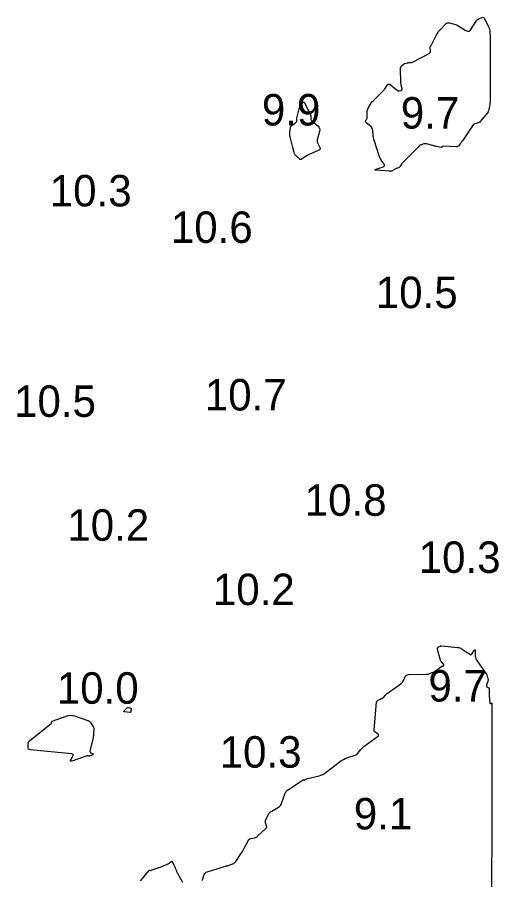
# Model space of a CAD drawing. Extents: x 1023796 to 1112670, y 656573 to 837340.
# Drawn here: x 1101646.4 to 1101722.9, y 688778.6 to 688915.8 of the extents above; entities that cross this region are included whole.
import ezdxf

# ---------------------------------------------------------------- set-up
doc = ezdxf.new("R2010")
doc.units = 0
doc.layers.add('V-CHAN-CONT-10FT', color=7, linetype='Continuous')
doc.layers.add('V-TOPO-SOUN', color=7, linetype='Continuous')

msp = doc.modelspace()

# ---------------------------------------------------------------- linework, layer by layer
at = {"layer": 'V-CHAN-CONT-10FT'}
for points in [[(1101708.62, 688908.56), (1101708.69, 688908.56), (1101708.75, 688908.56), (1101709, 688908.56), (1101709.06, 688908.57), (1101709.12, 688908.58), (1101709.18, 688908.6), (1101709.23, 688908.62), (1101711.87, 688909.99), (1101711.96, 688910.05), (1101712.03, 688910.13), (1101712.07, 688910.23), (1101712.08, 688910.34), (1101712.06, 688910.99), (1101712.06, 688911.03), (1101712.07, 688911.07), (1101712.08, 688911.1), (1101712.1, 688911.13), (1101712.19, 688911.25), (1101712.22, 688911.28), (1101712.24, 688911.31), (1101712.26, 688911.34), (1101712.27, 688911.37), (1101713.06, 688912.96), (1101713.19, 688913.19), (1101713.33, 688913.41), (1101713.49, 688913.62), (1101713.66, 688913.81), (1101714.48, 688914.67), (1101714.62, 688914.79), (1101714.78, 688914.86), (1101714.94, 688914.88), (1101715.13, 688914.86), (1101715.88, 688914.66), (1101716.06, 688914.6), (1101716.24, 688914.53), (1101716.42, 688914.45), (1101716.59, 688914.35), (1101717.73, 688913.63), (1101717.96, 688913.53), (1101718.17, 688913.52), (1101718.36, 688913.62), (1101718.53, 688913.81), (1101719.36, 688915.14), (1101719.44, 688915.25), (1101719.53, 688915.34), (1101719.64, 688915.42), (1101719.76, 688915.49), (1101720.28, 688915.72), (1101720.4, 688915.75), (1101720.5, 688915.74), (1101720.59, 688915.68), (1101720.66, 688915.58), (1101721.32, 688914.22), (1101721.4, 688914.04), (1101721.46, 688913.84), (1101721.5, 688913.64), (1101721.52, 688913.44), (1101721.56, 688912.62), (1101721.57, 688912.41), (1101721.58, 688912.2), (1101721.59, 688912), (1101721.59, 688911.79), (1101721.58, 688907.26), (1101721.58, 688906.83), (1101721.59, 688906.39), (1101721.59, 688905.95), (1101721.59, 688905.52), (1101721.6, 688902.97), (1101721.6, 688902.94), (1101721.6, 688902.9), (1101721.6, 688902.87), (1101721.6, 688902.83), (1101721.58, 688902.68), (1101721.58, 688902.65), (1101721.58, 688902.62), (1101721.58, 688902.59), (1101721.58, 688902.56), (1101721.58, 688902.43), (1101721.57, 688902.4), (1101721.57, 688902.37), (1101721.57, 688902.34), (1101721.57, 688902.3), (1101721.43, 688901.25), (1101721.39, 688901.07), (1101721.33, 688900.9), (1101721.25, 688900.74), (1101721.14, 688900.58), (1101720.01, 688899.17), (1101719.97, 688899.13), (1101719.94, 688899.1), (1101719.9, 688899.07), (1101719.86, 688899.05), (1101719.68, 688898.97), (1101719.64, 688898.95), (1101719.59, 688898.93), (1101719.54, 688898.92), (1101719.5, 688898.9), (1101719.12, 688898.8), (1101719.05, 688898.78), (1101718.98, 688898.74), (1101718.92, 688898.69), (1101718.87, 688898.63), (1101717.16, 688896.13), (1101717.09, 688896.03), (1101717.02, 688895.93), (1101716.95, 688895.83), (1101716.88, 688895.73), (1101716.59, 688895.33), (1101716.51, 688895.25), (1101716.41, 688895.19), (1101716.31, 688895.15), (1101716.19, 688895.14), (1101714.1, 688895.25), (1101714.07, 688895.24), (1101714.04, 688895.24), (1101714.02, 688895.22), (1101713.99, 688895.2), (1101713.9, 688895.11), (1101713.88, 688895.09), (1101713.85, 688895.08), (1101713.82, 688895.07), (1101713.79, 688895.07), (1101713.02, 688895.21), (1101712.88, 688895.24), (1101712.74, 688895.27), (1101712.6, 688895.3), (1101712.46, 688895.34), (1101711.45, 688895.62), (1101711.34, 688895.64), (1101711.24, 688895.65), (1101711.14, 688895.64), (1101711.03, 688895.62), (1101710.59, 688895.48), (1101710.5, 688895.45), (1101710.43, 688895.41), (1101710.35, 688895.36), (1101710.29, 688895.29), (1101710.04, 688895.02), (1101709.98, 688894.95), (1101709.92, 688894.89), (1101709.85, 688894.82), (1101709.79, 688894.75), (1101707.74, 688892.7), (1101707.67, 688892.63), (1101707.61, 688892.55), (1101707.55, 688892.48), (1101707.5, 688892.4), (1101707.29, 688892.07), (1101707.23, 688891.99), (1101707.16, 688891.93), (1101707.09, 688891.87), (1101707, 688891.83), (1101706.55, 688891.64), (1101706.47, 688891.6), (1101706.4, 688891.57), (1101706.33, 688891.53), (1101706.25, 688891.49), (1101705.88, 688891.28), (1101705.85, 688891.27), (1101705.82, 688891.26), (1101705.78, 688891.26), (1101705.75, 688891.26), (1101705.62, 688891.29), (1101705.59, 688891.3), (1101705.55, 688891.3), (1101705.52, 688891.31), (1101705.49, 688891.31), (1101703.49, 688891.44), (1101703.3, 688891.46), (1101703.23, 688891.5), (1101703.29, 688891.55), (1101703.47, 688891.62), (1101704.55, 688891.95), (1101704.7, 688892.02), (1101704.78, 688892.11), (1101704.78, 688892.24), (1101704.71, 688892.39), (1101704.28, 688893.04), (1101704.18, 688893.2), (1101704.09, 688893.37), (1101704.01, 688893.55), (1101703.94, 688893.73), (1101703.14, 688896.2), (1101703.08, 688896.39), (1101703.04, 688896.58), (1101703.01, 688896.77), (1101702.99, 688896.97), (1101702.93, 688897.77), (1101702.9, 688897.96), (1101702.84, 688898.12), (1101702.74, 688898.26), (1101702.61, 688898.39), (1101701.87, 688898.98), (1101701.8, 688899.05), (1101701.77, 688899.12), (1101701.77, 688899.19), (1101701.8, 688899.28), (1101701.97, 688899.63), (1101702.01, 688899.72), (1101702.03, 688899.82), (1101702.05, 688899.91), (1101702.05, 688900.01), (1101702.04, 688900.72), (1101702.04, 688900.86), (1101702.07, 688901.01), (1101702.12, 688901.15), (1101702.18, 688901.28), (1101702.55, 688901.93), (1101702.64, 688902.08), (1101702.74, 688902.22), (1101702.85, 688902.36), (1101702.97, 688902.48), (1101704.62, 688904.1), (1101704.64, 688904.12), (1101704.66, 688904.15), (1101704.69, 688904.18), (1101704.71, 688904.2), (1101704.79, 688904.31), (1101704.81, 688904.34), (1101704.83, 688904.37), (1101704.85, 688904.4), (1101704.87, 688904.43), (1101705.28, 688905.03), (1101705.36, 688905.12), (1101705.44, 688905.16), (1101705.54, 688905.14), (1101705.64, 688905.09), (1101706.65, 688904.28), (1101706.68, 688904.26), (1101706.71, 688904.24), (1101706.74, 688904.21), (1101706.77, 688904.19), (1101706.9, 688904.09), (1101706.93, 688904.07), (1101706.97, 688904.06), (1101707.01, 688904.05), (1101707.04, 688904.05), (1101707.47, 688904.11), (1101707.5, 688904.12), (1101707.53, 688904.14), (1101707.55, 688904.17), (1101707.56, 688904.21), (1101707.57, 688904.38), (1101707.57, 688904.43), (1101707.57, 688904.47), (1101707.56, 688904.51), (1101707.55, 688904.56), (1101707.43, 688904.98), (1101707.41, 688905.06), (1101707.39, 688905.15), (1101707.38, 688905.23), (1101707.38, 688905.32), (1101707.32, 688907.68), (1101707.32, 688907.74), (1101707.33, 688907.79), (1101707.36, 688907.84), (1101707.4, 688907.89), (1101707.59, 688908.08), (1101707.62, 688908.11), (1101707.65, 688908.14), (1101707.68, 688908.17), (1101707.71, 688908.2), (1101707.84, 688908.31), (1101707.88, 688908.34), (1101707.91, 688908.36), (1101707.95, 688908.38), (1101707.99, 688908.39), (1101708.5, 688908.53), (1101708.56, 688908.55)], [(1101693.06, 688900.2), (1101693.08, 688900.11), (1101693.08, 688900.01), (1101693.08, 688899.61), (1101693.09, 688899.52), (1101693.12, 688899.43), (1101693.17, 688899.36), (1101693.23, 688899.29), (1101694.22, 688898.42), (1101694.38, 688898.25), (1101694.47, 688898.05), (1101694.5, 688897.84), (1101694.47, 688897.61), (1101694.11, 688896.29), (1101694.09, 688896.13), (1101694.09, 688895.97), (1101694.12, 688895.81), (1101694.18, 688895.66), (1101694.5, 688895.05), (1101694.55, 688894.91), (1101694.54, 688894.79), (1101694.47, 688894.69), (1101694.35, 688894.61), (1101692.81, 688893.93), (1101692.73, 688893.89), (1101692.67, 688893.86), (1101692.6, 688893.82), (1101692.53, 688893.78), (1101692.26, 688893.62), (1101692.2, 688893.58), (1101692.13, 688893.54), (1101692.06, 688893.5), (1101692, 688893.45), (1101691.62, 688893.2), (1101691.53, 688893.15), (1101691.45, 688893.14), (1101691.37, 688893.16), (1101691.29, 688893.22), (1101690.74, 688893.71), (1101690.65, 688893.79), (1101690.58, 688893.89), (1101690.52, 688893.99), (1101690.48, 688894.11), (1101690.35, 688894.59), (1101690.32, 688894.71), (1101690.29, 688894.83), (1101690.25, 688894.95), (1101690.22, 688895.07), (1101689.78, 688896.75), (1101689.75, 688896.92), (1101689.73, 688897.09), (1101689.73, 688897.26), (1101689.74, 688897.43), (1101689.84, 688898.25), (1101689.86, 688898.35), (1101689.9, 688898.43), (1101689.96, 688898.51), (1101690.04, 688898.57), (1101690.47, 688898.86), (1101690.51, 688898.89), (1101690.55, 688898.92), (1101690.58, 688898.94), (1101690.62, 688898.97), (1101690.76, 688899.08), (1101690.79, 688899.11), (1101690.81, 688899.15), (1101690.83, 688899.19), (1101690.83, 688899.23), (1101690.83, 688899.48), (1101690.83, 688899.54), (1101690.84, 688899.6), (1101690.85, 688899.66), (1101690.86, 688899.71), (1101691.23, 688901.21), (1101691.27, 688901.34), (1101691.32, 688901.47), (1101691.38, 688901.59), (1101691.46, 688901.71), (1101691.78, 688902.17), (1101691.86, 688902.25), (1101691.94, 688902.28), (1101692.01, 688902.24), (1101692.07, 688902.15), (1101692.99, 688900.38), (1101693.03, 688900.29)], [(1101664.51, 688805.92), (1101664.52, 688805.9), (1101664.52, 688805.87), (1101664.51, 688805.74), (1101664.51, 688805.71), (1101664.51, 688805.68), (1101664.51, 688805.65), (1101664.5, 688805.62), (1101664.45, 688805.32), (1101664.44, 688805.27), (1101664.41, 688805.24), (1101664.37, 688805.22), (1101664.31, 688805.22), (1101663.49, 688805.31), (1101663.39, 688805.33), (1101663.35, 688805.37), (1101663.36, 688805.43), (1101663.42, 688805.51), (1101663.89, 688805.97), (1101663.92, 688806), (1101663.96, 688806.01), (1101664, 688806.02), (1101664.04, 688806.02), (1101664.25, 688805.99), (1101664.27, 688805.99), (1101664.3, 688805.98), (1101664.33, 688805.97), (1101664.36, 688805.97), (1101664.47, 688805.94), (1101664.49, 688805.93)], [(1101658.52, 688801.57), (1101658.5, 688801.41), (1101658.47, 688801.25), (1101657.98, 688799.09), (1101657.97, 688799.01), (1101657.99, 688798.94), (1101658.03, 688798.88), (1101658.1, 688798.83), (1101658.44, 688798.67), (1101658.5, 688798.63), (1101658.52, 688798.59), (1101658.5, 688798.55), (1101658.44, 688798.52), (1101657.96, 688798.32), (1101657.93, 688798.31), (1101657.89, 688798.31), (1101657.86, 688798.31), (1101657.82, 688798.31), (1101657.69, 688798.35), (1101657.65, 688798.36), (1101657.62, 688798.36), (1101657.58, 688798.36), (1101657.55, 688798.35), (1101655.08, 688797.51), (1101654.95, 688797.48), (1101654.88, 688797.5), (1101654.87, 688797.58), (1101654.93, 688797.7), (1101655.27, 688798.31), (1101655.33, 688798.44), (1101655.32, 688798.54), (1101655.24, 688798.61), (1101655.1, 688798.64), (1101648.46, 688799.3), (1101648.33, 688799.33), (1101648.23, 688799.4), (1101648.18, 688799.5), (1101648.16, 688799.63), (1101648.15, 688800.23), (1101648.17, 688800.37), (1101648.21, 688800.5), (1101648.28, 688800.62), (1101648.38, 688800.72), (1101651.84, 688803.52), (1101651.86, 688803.54), (1101651.87, 688803.57), (1101651.88, 688803.59), (1101651.89, 688803.62), (1101651.89, 688803.75), (1101651.9, 688803.78), (1101651.91, 688803.8), (1101651.93, 688803.82), (1101651.96, 688803.83), (1101654.18, 688804.65), (1101654.51, 688804.75), (1101654.85, 688804.78), (1101655.18, 688804.76), (1101655.52, 688804.67), (1101657.49, 688803.99), (1101657.51, 688803.99), (1101657.54, 688803.98), (1101657.57, 688803.97), (1101657.6, 688803.96), (1101657.72, 688803.94), (1101657.75, 688803.93), (1101657.77, 688803.92), (1101657.8, 688803.91), (1101657.82, 688803.89), (1101657.96, 688803.75), (1101657.99, 688803.72), (1101658.02, 688803.69), (1101658.04, 688803.65), (1101658.07, 688803.62), (1101658.45, 688803.06), (1101658.52, 688802.95), (1101658.56, 688802.83), (1101658.58, 688802.71), (1101658.59, 688802.59), (1101658.55, 688801.89), (1101658.54, 688801.73)]]:
    msp.add_lwpolyline(points, close=True, dxfattribs=at)
for points in [[(1101675.78, 688778.52), (1101675.85, 688778.65), (1101675.91, 688778.8), (1101676.15, 688779.46), (1101676.22, 688779.61), (1101676.32, 688779.73), (1101676.44, 688779.82), (1101676.59, 688779.88), (1101679.52, 688780.78), (1101679.66, 688780.83), (1101679.81, 688780.87), (1101679.96, 688780.92), (1101680.1, 688780.97), (1101680.69, 688781.17), (1101680.83, 688781.23), (1101680.95, 688781.31), (1101681.06, 688781.41), (1101681.15, 688781.53), (1101681.96, 688782.74), (1101682.11, 688782.97), (1101682.25, 688783.2), (1101682.38, 688783.43), (1101682.51, 688783.67), (1101683.11, 688784.84), (1101683.19, 688784.96), (1101683.29, 688785.06), (1101683.41, 688785.13), (1101683.54, 688785.18), (1101684.13, 688785.32), (1101684.28, 688785.37), (1101684.41, 688785.43), (1101684.53, 688785.51), (1101684.65, 688785.6), (1101685.95, 688786.81), (1101686.03, 688786.9), (1101686.07, 688786.99), (1101686.07, 688787.09), (1101686.05, 688787.21), (1101685.88, 688787.67), (1101685.85, 688787.78), (1101685.84, 688787.89), (1101685.86, 688788), (1101685.9, 688788.12), (1101686.33, 688788.99), (1101686.43, 688789.17), (1101686.55, 688789.32), (1101686.69, 688789.45), (1101686.86, 688789.56), (1101687.92, 688790.17), (1101688.09, 688790.29), (1101688.24, 688790.43), (1101688.35, 688790.59), (1101688.43, 688790.78), (1101688.78, 688791.82), (1101688.81, 688791.91), (1101688.84, 688792), (1101688.87, 688792.09), (1101688.91, 688792.18), (1101689.06, 688792.53), (1101689.1, 688792.61), (1101689.15, 688792.69), (1101689.21, 688792.75), (1101689.29, 688792.81), (1101689.77, 688793.13), (1101689.87, 688793.2), (1101689.98, 688793.27), (1101690.09, 688793.34), (1101690.19, 688793.41), (1101691.87, 688794.5), (1101691.88, 688794.51), (1101691.9, 688794.51), (1101691.91, 688794.51), (1101691.92, 688794.5), (1101691.98, 688794.47), (1101692, 688794.47), (1101692.01, 688794.47), (1101692.02, 688794.47), (1101692.04, 688794.48), (1101692.17, 688794.56), (1101692.2, 688794.58), (1101692.23, 688794.59), (1101692.26, 688794.61), (1101692.29, 688794.62), (1101692.42, 688794.67), (1101692.46, 688794.68), (1101692.49, 688794.69), (1101692.52, 688794.7), (1101692.56, 688794.71), (1101694.38, 688795.18), (1101694.69, 688795.27), (1101694.98, 688795.39), (1101695.26, 688795.55), (1101695.52, 688795.73), (1101697.78, 688797.47), (1101698.02, 688797.64), (1101698.26, 688797.78), (1101698.52, 688797.9), (1101698.78, 688798), (1101700.1, 688798.43), (1101700.25, 688798.49), (1101700.39, 688798.58), (1101700.51, 688798.68), (1101700.62, 688798.8), (1101701.04, 688799.33), (1101701.15, 688799.46), (1101701.26, 688799.58), (1101701.38, 688799.7), (1101701.52, 688799.8), (1101703.81, 688801.51), (1101703.83, 688801.54), (1101703.84, 688801.56), (1101703.85, 688801.59), (1101703.84, 688801.62), (1101703.81, 688801.74), (1101703.79, 688801.77), (1101703.78, 688801.8), (1101703.76, 688801.82), (1101703.73, 688801.84), (1101703.28, 688802.12), (1101703.21, 688802.17), (1101703.16, 688802.24), (1101703.14, 688802.32), (1101703.13, 688802.42), (1101703.54, 688806.92), (1101703.56, 688807), (1101703.6, 688807.07), (1101703.65, 688807.13), (1101703.72, 688807.18), (1101704.13, 688807.37), (1101704.18, 688807.39), (1101704.22, 688807.41), (1101704.27, 688807.43), (1101704.31, 688807.45), (1101704.49, 688807.52), (1101704.54, 688807.53), (1101704.58, 688807.56), (1101704.61, 688807.59), (1101704.64, 688807.63), (1101704.93, 688807.99), (1101704.99, 688808.06), (1101705.05, 688808.13), (1101705.12, 688808.19), (1101705.19, 688808.25), (1101707.37, 688809.8), (1101707.5, 688809.91), (1101707.62, 688810.03), (1101707.71, 688810.16), (1101707.8, 688810.31), (1101708.09, 688810.94), (1101708.18, 688811.07), (1101708.29, 688811.17), (1101708.42, 688811.23), (1101708.58, 688811.26), (1101711.41, 688811.3), (1101711.52, 688811.31), (1101711.63, 688811.32), (1101711.74, 688811.34), (1101711.85, 688811.37), (1101712.38, 688811.56), (1101712.43, 688811.58), (1101712.47, 688811.6), (1101712.52, 688811.62), (1101712.56, 688811.64), (1101712.74, 688811.73), (1101712.79, 688811.75), (1101712.83, 688811.78), (1101712.87, 688811.8), (1101712.91, 688811.83), (1101713.84, 688812.56), (1101713.86, 688812.57), (1101713.89, 688812.58), (1101713.91, 688812.59), (1101713.94, 688812.6), (1101714.06, 688812.6), (1101714.09, 688812.61), (1101714.11, 688812.62), (1101714.13, 688812.64), (1101714.14, 688812.66), (1101714.2, 688812.8), (1101714.2, 688812.83), (1101714.2, 688812.86), (1101714.19, 688812.89), (1101714.17, 688812.92), (1101713.85, 688813.27), (1101713.79, 688813.33), (1101713.74, 688813.41), (1101713.7, 688813.49), (1101713.67, 688813.57), (1101713.19, 688815.25), (1101713.18, 688815.29), (1101713.19, 688815.34), (1101713.2, 688815.38), (1101713.22, 688815.42), (1101713.32, 688815.58), (1101713.35, 688815.62), (1101713.38, 688815.65), (1101713.42, 688815.68), (1101713.47, 688815.7), (1101713.66, 688815.78), (1101713.7, 688815.79), (1101713.75, 688815.8), (1101713.8, 688815.81), (1101713.85, 688815.81), (1101716.42, 688815.57), (1101716.61, 688815.54), (1101716.78, 688815.49), (1101716.95, 688815.41), (1101717.12, 688815.31), (1101717.94, 688814.74), (1101718, 688814.7), (1101718.06, 688814.66), (1101718.12, 688814.63), (1101718.18, 688814.59), (1101718.43, 688814.47), (1101718.49, 688814.45), (1101718.55, 688814.45), (1101718.6, 688814.47), (1101718.64, 688814.52), (1101719.05, 688815.09), (1101719.12, 688815.17), (1101719.17, 688815.19), (1101719.2, 688815.15), (1101719.21, 688815.04), (1101719.22, 688814.19), (1101719.23, 688814.01), (1101719.28, 688813.83), (1101719.34, 688813.66), (1101719.44, 688813.5), (1101720.93, 688811.38), (1101720.99, 688811.3), (1101721.04, 688811.2), (1101721.08, 688811.11), (1101721.12, 688811.01), (1101721.23, 688810.6), (1101721.25, 688810.49), (1101721.26, 688810.39), (1101721.25, 688810.29), (1101721.22, 688810.19), (1101721.01, 688809.56), (1101721, 688809.5), (1101721, 688809.46), (1101721.02, 688809.41), (1101721.06, 688809.37), (1101721.31, 688809.15), (1101721.31, 688809.14), (1101721.32, 688809.14), (1101721.33, 688809.14), (1101721.34, 688809.14), (1101721.38, 688809.14), (1101721.39, 688809.14), (1101721.4, 688809.14), (1101721.4, 688809.13), (1101721.4, 688809.12), (1101721.42, 688808.39), (1101721.42, 688808.26), (1101721.42, 688808.13), (1101721.43, 688808.01), (1101721.44, 688807.88), (1101721.55, 688806.69), (1101721.56, 688806.66), (1101721.57, 688806.64), (1101721.6, 688806.64), (1101721.63, 688806.65), (1101721.77, 688806.73), (1101721.8, 688806.74), (1101721.82, 688806.73), (1101721.83, 688806.72), (1101721.84, 688806.68), (1101721.79, 688757.81)], [(1101665.99, 688778.45), (1101667.4, 688780.12), (1101667.42, 688780.14), (1101667.44, 688780.15), (1101667.47, 688780.16), (1101667.5, 688780.15), (1101667.61, 688780.13), (1101667.64, 688780.13), (1101667.67, 688780.13), (1101667.7, 688780.13), (1101667.72, 688780.14), (1101668.8, 688780.51), (1101668.96, 688780.57), (1101669.13, 688780.63), (1101669.29, 688780.69), (1101669.45, 688780.76), (1101670.34, 688781.16), (1101670.38, 688781.18), (1101670.41, 688781.19), (1101670.44, 688781.21), (1101670.47, 688781.23), (1101670.6, 688781.32), (1101670.63, 688781.35), (1101670.66, 688781.37), (1101670.7, 688781.39), (1101670.73, 688781.42), (1101670.88, 688781.55), (1101670.92, 688781.57), (1101670.95, 688781.58), (1101670.98, 688781.56), (1101671, 688781.53), (1101671.25, 688781.12), (1101671.28, 688781.07), (1101671.31, 688781.02), (1101671.33, 688780.97), (1101671.36, 688780.91), (1101671.45, 688780.7), (1101671.48, 688780.65), (1101671.5, 688780.6), (1101671.52, 688780.54), (1101671.54, 688780.49), (1101671.71, 688780.04), (1101671.74, 688779.94), (1101671.78, 688779.85), (1101671.83, 688779.76), (1101671.87, 688779.68), (1101672.7, 688778.27)]]:
    msp.add_lwpolyline(points, dxfattribs=at)

# ---------------------------------------------------------------- texts
at = {"layer": 'V-TOPO-SOUN'}
for s, p in [('9.9', (1101685.3, 688898.55)), ('9.7', (1101707.38, 688898.05)), ('10.3 ', (1101651.59, 688885.68)), ('10.6 ', (1101670.83, 688879.88)), ('10.5 ', (1101703.4, 688869.51)), ('10.7 ', (1101676.23, 688853.24)), ('10.5 ', (1101645.92, 688852.22)), ('10.8 ', (1101692.11, 688836.5)), ('10.2 ', (1101654.38, 688832.53)), ('10.3 ', (1101710.22, 688827.42)), ('10.2 ', (1101677.51, 688822.3)), ('10.0 ', (1101652.71, 688806.62)), ('9.7', (1101711.77, 688806.97)), ('10.3 ', (1101678.59, 688796.46)), ('9.1', (1101699.91, 688786.64))]:
    msp.add_text(s, height=5, dxfattribs=at).set_placement(p)

doc.saveas('drawing.dxf')
